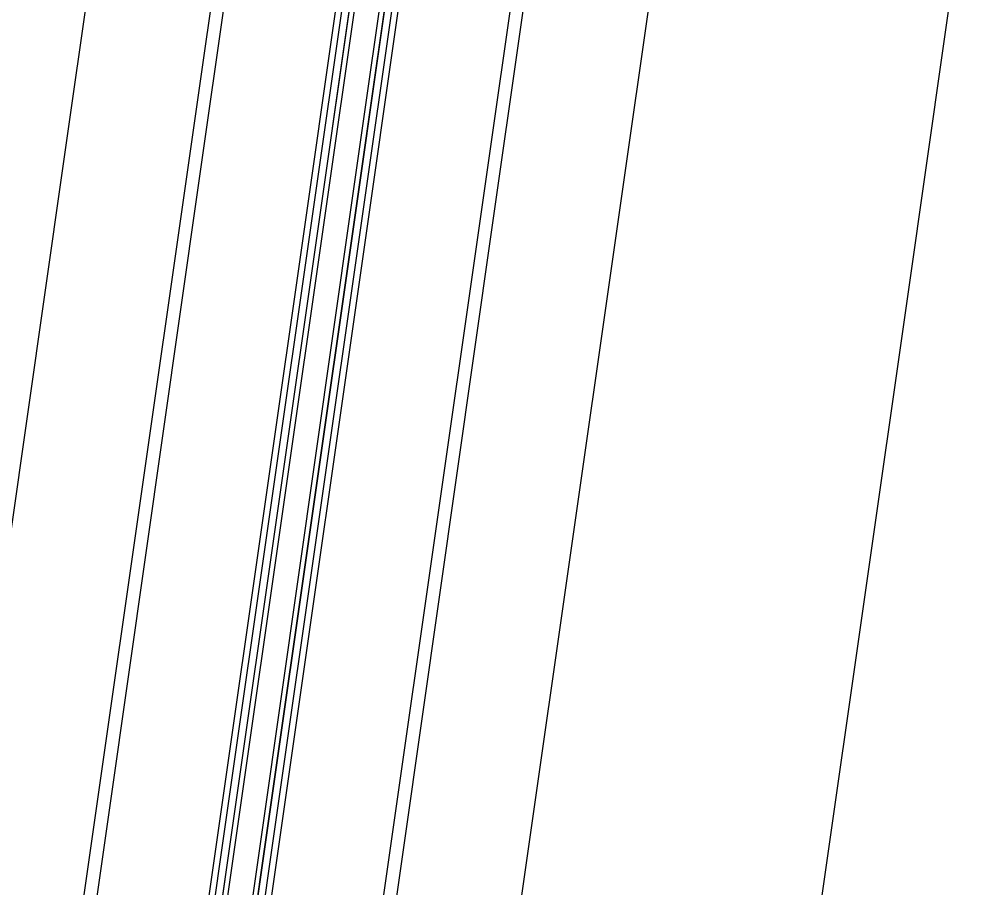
# Model space of a CAD drawing. Extents: x 1797478 to 1804836, y 246529 to 250952.
# Drawn here: x 1797879.1 to 1797917.93, y 249141.47 to 249176.53 of the extents above; entities that cross this region are included whole.
import ezdxf

# ---------------------------------------------------------------- set-up
doc = ezdxf.new("R2010")
doc.units = 0
for name, color, linetype in [('1', 7, 'Continuous'), ('DRAINAGE', 7, 'Continuous'), ('EDPV-LINE', 7, 'Continuous'), ('SHDR-UPAV', 7, 'Continuous')]:
    doc.layers.add(name, color=color, linetype=linetype)

msp = doc.modelspace()

# ---------------------------------------------------------------- linework, layer by layer
for points in [[(1797827.822, 248799.278), (1797831.359, 248824.027), (1797834.895, 248848.776), (1797838.431, 248873.524), (1797839.742, 248882.697), (1797839.742, 248882.701), (1797841.967, 248898.273), (1797845.503, 248923.022), (1797849.039, 248947.77), (1797852.576, 248972.519), (1797856.112, 248997.267), (1797859.648, 249022.016), (1797863.184, 249046.765), (1797866.72, 249071.513), (1797870.256, 249096.262), (1797873.793, 249121.011), (1797877.329, 249145.759), (1797880.865, 249170.508), (1797884.401, 249195.257), (1797887.937, 249220.005), (1797891.473, 249244.754), (1797895.01, 249269.503)], [(1797827.822, 248799.278), (1797831.359, 248824.027), (1797834.895, 248848.776), (1797838.431, 248873.524), (1797839.742, 248882.697), (1797839.742, 248882.701), (1797841.967, 248898.273), (1797845.503, 248923.022), (1797849.039, 248947.77), (1797852.576, 248972.519), (1797856.112, 248997.267), (1797859.648, 249022.016), (1797863.184, 249046.765), (1797866.72, 249071.513), (1797870.256, 249096.262), (1797873.793, 249121.011), (1797877.329, 249145.759), (1797880.865, 249170.508), (1797884.401, 249195.257), (1797887.937, 249220.005), (1797891.473, 249244.754), (1797895.01, 249269.503)], [(1797827.822, 248799.278), (1797831.359, 248824.027), (1797834.895, 248848.776), (1797838.431, 248873.524), (1797839.742, 248882.697), (1797839.742, 248882.701), (1797841.967, 248898.273), (1797845.503, 248923.022), (1797849.039, 248947.77), (1797852.576, 248972.519), (1797856.112, 248997.267), (1797859.648, 249022.016), (1797863.184, 249046.765), (1797866.72, 249071.513), (1797870.256, 249096.262), (1797873.793, 249121.011), (1797877.329, 249145.759), (1797880.865, 249170.508), (1797884.401, 249195.257), (1797887.937, 249220.005), (1797891.473, 249244.754), (1797895.01, 249269.503)], [(1797827.822, 248799.278), (1797831.359, 248824.027), (1797834.895, 248848.776), (1797838.431, 248873.524), (1797839.742, 248882.697), (1797839.742, 248882.701), (1797841.967, 248898.273), (1797845.503, 248923.022), (1797849.039, 248947.77), (1797852.576, 248972.519), (1797856.112, 248997.267), (1797859.648, 249022.016), (1797863.184, 249046.765), (1797866.72, 249071.513), (1797870.256, 249096.262), (1797873.793, 249121.011), (1797877.329, 249145.759), (1797880.865, 249170.508), (1797884.401, 249195.257), (1797887.937, 249220.005), (1797891.473, 249244.754), (1797895.01, 249269.503)], [(1797832.772, 248798.571), (1797836.308, 248823.32), (1797839.845, 248848.068), (1797843.381, 248872.817), (1797844.691, 248881.99), (1797844.692, 248881.994), (1797846.917, 248897.566), (1797850.453, 248922.314), (1797853.989, 248947.063), (1797857.525, 248971.812), (1797861.061, 248996.56), (1797864.598, 249021.309), (1797868.134, 249046.058), (1797871.67, 249070.806), (1797875.206, 249095.555), (1797878.742, 249120.303), (1797882.278, 249145.052), (1797885.815, 249169.801), (1797889.351, 249194.549), (1797892.887, 249219.298), (1797896.423, 249244.047), (1797899.959, 249268.795)], [(1797833.288, 248798.497), (1797836.824, 248823.246), (1797840.36, 248847.995), (1797843.896, 248872.743), (1797845.207, 248881.916), (1797845.207, 248881.92), (1797847.432, 248897.492), (1797850.969, 248922.241), (1797854.505, 248946.989), (1797858.041, 248971.738), (1797861.577, 248996.487), (1797865.113, 249021.235), (1797868.649, 249045.984), (1797872.186, 249070.732), (1797875.722, 249095.481), (1797879.258, 249120.23), (1797882.794, 249144.978), (1797886.33, 249169.727), (1797889.866, 249194.476), (1797893.403, 249219.224), (1797896.939, 249243.973), (1797900.475, 249268.722)], [(1797841.506, 248822.577), (1797845.042, 248847.326), (1797848.578, 248872.074), (1797849.888, 248881.247), (1797849.889, 248881.251), (1797852.114, 248896.823), (1797855.65, 248921.572), (1797859.186, 248946.32), (1797862.723, 248971.069), (1797866.259, 248995.818), (1797869.795, 249020.566), (1797873.331, 249045.315), (1797876.867, 249070.064), (1797880.403, 249094.812), (1797883.94, 249119.561), (1797887.476, 249144.31), (1797891.012, 249169.058), (1797894.548, 249193.807), (1797898.084, 249218.555), (1797901.62, 249243.304), (1797905.156, 249268.053)], [(1797841.794, 248822.536), (1797845.33, 248847.284), (1797848.867, 248872.033), (1797850.177, 248881.206), (1797850.178, 248881.21), (1797852.403, 248896.782), (1797855.939, 248921.53), (1797859.475, 248946.279), (1797863.011, 248971.028), (1797866.547, 248995.776), (1797870.084, 249020.525), (1797873.62, 249045.274), (1797877.156, 249070.022), (1797880.692, 249094.771), (1797884.228, 249119.52), (1797887.764, 249144.268), (1797891.301, 249169.017), (1797894.837, 249193.766), (1797898.373, 249218.514), (1797901.909, 249243.263), (1797905.445, 249268.011)], [(1797841.803, 248822.535), (1797845.339, 248847.283), (1797848.875, 248872.032), (1797850.185, 248881.205), (1797850.186, 248881.209), (1797852.411, 248896.781), (1797855.947, 248921.529), (1797859.483, 248946.278), (1797863.02, 248971.027), (1797866.556, 248995.775), (1797870.092, 249020.524), (1797873.628, 249045.272), (1797877.164, 249070.021), (1797880.7, 249094.77), (1797884.236, 249119.518), (1797887.773, 249144.267), (1797891.309, 249169.016), (1797894.845, 249193.764), (1797898.381, 249218.513), (1797901.917, 249243.262), (1797905.453, 249268.01)], [(1797842.001, 248822.506), (1797845.537, 248847.255), (1797849.073, 248872.004), (1797850.384, 248881.177), (1797850.384, 248881.18), (1797852.609, 248896.752), (1797856.145, 248921.501), (1797859.681, 248946.25), (1797863.218, 248970.998), (1797866.754, 248995.747), (1797870.29, 249020.496), (1797873.826, 249045.244), (1797877.362, 249069.993), (1797880.898, 249094.741), (1797884.434, 249119.49), (1797887.971, 249144.239), (1797891.507, 249168.987), (1797895.043, 249193.736), (1797898.579, 249218.485), (1797902.115, 249243.233), (1797905.651, 249267.982)], [(1797842.99, 248822.365), (1797846.527, 248847.114), (1797850.063, 248871.862), (1797851.373, 248881.035), (1797851.374, 248881.039), (1797853.599, 248896.611), (1797857.135, 248921.36), (1797860.671, 248946.108), (1797864.207, 248970.857), (1797867.744, 248995.605), (1797871.28, 249020.354), (1797874.816, 249045.103), (1797878.352, 249069.851), (1797881.888, 249094.6), (1797885.424, 249119.349), (1797888.961, 249144.097), (1797892.497, 249168.846), (1797896.033, 249193.595), (1797899.569, 249218.343), (1797903.105, 249243.092), (1797906.641, 249267.841)], [(1797843.188, 248822.337), (1797846.725, 248847.085), (1797850.261, 248871.834), (1797851.571, 248881.007), (1797851.572, 248881.011), (1797853.797, 248896.583), (1797857.333, 248921.331), (1797860.869, 248946.08), (1797864.405, 248970.829), (1797867.942, 248995.577), (1797871.478, 249020.326), (1797875.014, 249045.074), (1797878.55, 249069.823), (1797882.086, 249094.572), (1797885.622, 249119.32), (1797889.159, 249144.069), (1797892.695, 249168.818), (1797896.231, 249193.566), (1797899.767, 249218.315), (1797903.303, 249243.064), (1797906.839, 249267.812)], [(1797845.134, 248822.059), (1797847.847, 248846.925), (1797850.559, 248871.791), (1797851.58, 248881.006), (1797851.58, 248881.01), (1797853.805, 248896.581), (1797857.341, 248921.33), (1797860.878, 248946.079), (1797864.414, 248970.827), (1797867.95, 248995.576), (1797871.486, 249020.325), (1797875.022, 249045.073), (1797878.558, 249069.822), (1797882.094, 249094.571), (1797885.631, 249119.319), (1797889.167, 249144.068), (1797892.703, 249168.817), (1797896.239, 249193.565), (1797899.775, 249218.314), (1797903.311, 249243.062), (1797906.848, 249267.811)], [(1797843.485, 248822.294), (1797847.022, 248847.043), (1797850.558, 248871.791), (1797851.868, 248880.964), (1797851.869, 248880.968), (1797854.094, 248896.54), (1797857.63, 248921.289), (1797861.166, 248946.037), (1797864.702, 248970.786), (1797868.239, 248995.535), (1797871.775, 249020.283), (1797875.311, 249045.032), (1797878.847, 249069.781), (1797882.383, 249094.529), (1797885.919, 249119.278), (1797889.456, 249144.027), (1797892.992, 249168.775), (1797896.528, 249193.524), (1797900.064, 249218.273), (1797903.6, 249243.021), (1797907.136, 249267.77)], [(1797850.105, 248821.348), (1797852.817, 248846.215), (1797855.53, 248871.081), (1797856.55, 248880.295), (1797856.551, 248880.299), (1797858.776, 248895.871), (1797862.312, 248920.62), (1797865.848, 248945.369), (1797869.384, 248970.117), (1797872.92, 248994.866), (1797876.456, 249019.614), (1797879.993, 249044.363), (1797883.529, 249069.112), (1797887.065, 249093.86), (1797890.601, 249118.609), (1797894.137, 249143.358), (1797897.673, 249168.106), (1797901.21, 249192.855), (1797904.746, 249217.604), (1797908.282, 249242.352), (1797911.818, 249267.101)], [(1797850.62, 248821.275), (1797853.333, 248846.141), (1797856.045, 248871.007), (1797857.066, 248880.222), (1797857.066, 248880.226), (1797859.291, 248895.798), (1797862.827, 248920.546), (1797866.363, 248945.295), (1797869.9, 248970.043), (1797873.436, 248994.792), (1797876.972, 249019.541), (1797880.508, 249044.289), (1797884.044, 249069.038), (1797887.58, 249093.787), (1797891.117, 249118.535), (1797894.653, 249143.284), (1797898.189, 249168.033), (1797901.725, 249192.781), (1797905.261, 249217.53), (1797908.797, 249242.279), (1797912.334, 249267.027)], [(1797855.57, 248820.568), (1797858.283, 248845.434), (1797860.995, 248870.3), (1797862.015, 248879.515), (1797862.016, 248879.518), (1797864.241, 248895.09), (1797867.777, 248919.839), (1797871.313, 248944.588), (1797874.849, 248969.336), (1797878.386, 248994.085), (1797881.922, 249018.834), (1797885.458, 249043.582), (1797888.994, 249068.331), (1797892.53, 249093.079), (1797896.066, 249117.828), (1797899.603, 249142.577), (1797903.139, 249167.325), (1797906.675, 249192.074), (1797910.211, 249216.823), (1797913.747, 249241.571), (1797917.283, 249266.32)], [(1797855.57, 248820.568), (1797858.283, 248845.434), (1797860.995, 248870.3), (1797862.015, 248879.515), (1797862.016, 248879.518), (1797864.241, 248895.09), (1797867.777, 248919.839), (1797871.313, 248944.588), (1797874.849, 248969.336), (1797878.386, 248994.085), (1797881.922, 249018.834), (1797885.458, 249043.582), (1797888.994, 249068.331), (1797892.53, 249093.079), (1797896.066, 249117.828), (1797899.603, 249142.577), (1797903.139, 249167.325), (1797906.675, 249192.074), (1797910.211, 249216.823), (1797913.747, 249241.571), (1797917.283, 249266.32)], [(1797855.57, 248820.568), (1797858.283, 248845.434), (1797860.995, 248870.3), (1797862.015, 248879.515), (1797862.016, 248879.518), (1797864.241, 248895.09), (1797867.777, 248919.839), (1797871.313, 248944.588), (1797874.849, 248969.336), (1797878.386, 248994.085), (1797881.922, 249018.834), (1797885.458, 249043.582), (1797888.994, 249068.331), (1797892.53, 249093.079), (1797896.066, 249117.828), (1797899.603, 249142.577), (1797903.139, 249167.325), (1797906.675, 249192.074), (1797910.211, 249216.823), (1797913.747, 249241.571), (1797917.283, 249266.32)], [(1797855.57, 248820.568), (1797858.283, 248845.434), (1797860.995, 248870.3), (1797862.015, 248879.515), (1797862.016, 248879.518), (1797864.241, 248895.09), (1797867.777, 248919.839), (1797871.313, 248944.588), (1797874.849, 248969.336), (1797878.386, 248994.085), (1797881.922, 249018.834), (1797885.458, 249043.582), (1797888.994, 249068.331), (1797892.53, 249093.079), (1797896.066, 249117.828), (1797899.603, 249142.577), (1797903.139, 249167.325), (1797906.675, 249192.074), (1797910.211, 249216.823), (1797913.747, 249241.571), (1797917.283, 249266.32)], [(1797855.57, 248820.568), (1797858.283, 248845.434), (1797860.995, 248870.3), (1797862.015, 248879.515), (1797862.016, 248879.518), (1797864.241, 248895.09), (1797867.777, 248919.839), (1797871.313, 248944.588), (1797874.849, 248969.336), (1797878.386, 248994.085), (1797881.922, 249018.834), (1797885.458, 249043.582), (1797888.994, 249068.331), (1797892.53, 249093.079), (1797896.066, 249117.828), (1797899.603, 249142.577), (1797903.139, 249167.325), (1797906.675, 249192.074), (1797910.211, 249216.823), (1797913.747, 249241.571), (1797917.283, 249266.32)], [(1797867.456, 248818.869), (1797870.168, 248843.736), (1797872.881, 248868.602), (1797873.647, 248877.853), (1797873.648, 248877.856), (1797876.12, 248893.393), (1797879.656, 248918.142), (1797883.193, 248942.89), (1797886.729, 248967.639), (1797890.265, 248992.388), (1797893.801, 249017.136), (1797897.337, 249041.885), (1797900.873, 249066.633), (1797904.41, 249091.382), (1797907.946, 249116.131), (1797911.482, 249140.879), (1797915.018, 249165.628), (1797918.554, 249190.377), (1797922.09, 249215.125), (1797925.627, 249239.874), (1797929.163, 249264.623)], [(1797867.456, 248818.869), (1797870.168, 248843.736), (1797872.881, 248868.602), (1797873.647, 248877.853), (1797873.648, 248877.856), (1797876.12, 248893.393), (1797879.656, 248918.142), (1797883.193, 248942.89), (1797886.729, 248967.639), (1797890.265, 248992.388), (1797893.801, 249017.136), (1797897.337, 249041.885), (1797900.873, 249066.633), (1797904.41, 249091.382), (1797907.946, 249116.131), (1797911.482, 249140.879), (1797915.018, 249165.628), (1797918.554, 249190.377), (1797922.09, 249215.125), (1797925.627, 249239.874), (1797929.163, 249264.623)], [(1797867.456, 248818.869), (1797870.168, 248843.736), (1797872.881, 248868.602), (1797873.647, 248877.853), (1797873.648, 248877.856), (1797876.12, 248893.393), (1797879.656, 248918.142), (1797883.193, 248942.89), (1797886.729, 248967.639), (1797890.265, 248992.388), (1797893.801, 249017.136), (1797897.337, 249041.885), (1797900.873, 249066.633), (1797904.41, 249091.382), (1797907.946, 249116.131), (1797911.482, 249140.879), (1797915.018, 249165.628), (1797918.554, 249190.377), (1797922.09, 249215.125), (1797925.627, 249239.874), (1797929.163, 249264.623)], [(1797867.456, 248818.869), (1797870.168, 248843.736), (1797872.881, 248868.602), (1797873.647, 248877.853), (1797873.648, 248877.856), (1797876.12, 248893.393), (1797879.656, 248918.142), (1797883.193, 248942.89), (1797886.729, 248967.639), (1797890.265, 248992.388), (1797893.801, 249017.136), (1797897.337, 249041.885), (1797900.873, 249066.633), (1797904.41, 249091.382), (1797907.946, 249116.131), (1797911.482, 249140.879), (1797915.018, 249165.628), (1797918.554, 249190.377), (1797922.09, 249215.125), (1797925.627, 249239.874), (1797929.163, 249264.623)]]:
    msp.add_lwpolyline(points)
at = {"layer": '1'}
msp.add_lwpolyline([(1797867.456, 248818.869), (1797870.168, 248843.736), (1797872.881, 248868.602), (1797873.647, 248877.853), (1797873.648, 248877.856), (1797876.12, 248893.393), (1797879.656, 248918.142), (1797883.193, 248942.89), (1797886.729, 248967.639), (1797890.265, 248992.388), (1797893.801, 249017.136), (1797897.337, 249041.885), (1797900.873, 249066.633), (1797904.41, 249091.382), (1797907.946, 249116.131), (1797911.482, 249140.879), (1797915.018, 249165.628), (1797918.554, 249190.377), (1797922.09, 249215.125), (1797925.627, 249239.874), (1797929.163, 249264.623)], dxfattribs=at)
at = {"layer": 'DRAINAGE'}
for points in [[(1797841.506, 248822.577), (1797845.042, 248847.326), (1797848.578, 248872.074), (1797849.888, 248881.247), (1797849.889, 248881.251), (1797852.114, 248896.823), (1797855.65, 248921.572), (1797859.186, 248946.32), (1797862.723, 248971.069), (1797866.259, 248995.818), (1797869.795, 249020.566), (1797873.331, 249045.315), (1797876.867, 249070.064), (1797880.403, 249094.812), (1797883.94, 249119.561), (1797887.476, 249144.31), (1797891.012, 249169.058), (1797894.548, 249193.807), (1797898.084, 249218.555), (1797901.62, 249243.304), (1797905.156, 249268.053)], [(1797843.485, 248822.294), (1797847.022, 248847.043), (1797850.558, 248871.791), (1797851.868, 248880.964), (1797851.869, 248880.968), (1797854.094, 248896.54), (1797857.63, 248921.289), (1797861.166, 248946.037), (1797864.702, 248970.786), (1797868.239, 248995.535), (1797871.775, 249020.283), (1797875.311, 249045.032), (1797878.847, 249069.781), (1797882.383, 249094.529), (1797885.919, 249119.278), (1797889.456, 249144.027), (1797892.992, 249168.775), (1797896.528, 249193.524), (1797900.064, 249218.273), (1797903.6, 249243.021), (1797907.136, 249267.77)]]:
    msp.add_lwpolyline(points, dxfattribs=at)
at = {"layer": 'EDPV-LINE'}
for points in [[(1797827.822, 248799.278), (1797831.359, 248824.027), (1797834.895, 248848.776), (1797838.431, 248873.524), (1797839.742, 248882.697), (1797839.742, 248882.701), (1797841.967, 248898.273), (1797845.503, 248923.022), (1797849.039, 248947.77), (1797852.576, 248972.519), (1797856.112, 248997.267), (1797859.648, 249022.016), (1797863.184, 249046.765), (1797866.72, 249071.513), (1797870.256, 249096.262), (1797873.793, 249121.011), (1797877.329, 249145.759), (1797880.865, 249170.508), (1797884.401, 249195.257), (1797887.937, 249220.005), (1797891.473, 249244.754), (1797895.01, 249269.503)], [(1797827.822, 248799.278), (1797831.359, 248824.027), (1797834.895, 248848.776), (1797838.431, 248873.524), (1797839.742, 248882.697), (1797839.742, 248882.701), (1797841.967, 248898.273), (1797845.503, 248923.022), (1797849.039, 248947.77), (1797852.576, 248972.519), (1797856.112, 248997.267), (1797859.648, 249022.016), (1797863.184, 249046.765), (1797866.72, 249071.513), (1797870.256, 249096.262), (1797873.793, 249121.011), (1797877.329, 249145.759), (1797880.865, 249170.508), (1797884.401, 249195.257), (1797887.937, 249220.005), (1797891.473, 249244.754), (1797895.01, 249269.503)], [(1797841.506, 248822.577), (1797845.042, 248847.326), (1797848.578, 248872.074), (1797849.888, 248881.247), (1797849.889, 248881.251), (1797852.114, 248896.823), (1797855.65, 248921.572), (1797859.186, 248946.32), (1797862.723, 248971.069), (1797866.259, 248995.818), (1797869.795, 249020.566), (1797873.331, 249045.315), (1797876.867, 249070.064), (1797880.403, 249094.812), (1797883.94, 249119.561), (1797887.476, 249144.31), (1797891.012, 249169.058), (1797894.548, 249193.807), (1797898.084, 249218.555), (1797901.62, 249243.304), (1797905.156, 249268.053)], [(1797843.485, 248822.294), (1797847.022, 248847.043), (1797850.558, 248871.791), (1797851.868, 248880.964), (1797851.869, 248880.968), (1797854.094, 248896.54), (1797857.63, 248921.289), (1797861.166, 248946.037), (1797864.702, 248970.786), (1797868.239, 248995.535), (1797871.775, 249020.283), (1797875.311, 249045.032), (1797878.847, 249069.781), (1797882.383, 249094.529), (1797885.919, 249119.278), (1797889.456, 249144.027), (1797892.992, 249168.775), (1797896.528, 249193.524), (1797900.064, 249218.273), (1797903.6, 249243.021), (1797907.136, 249267.77)], [(1797855.57, 248820.568), (1797858.283, 248845.434), (1797860.995, 248870.3), (1797862.015, 248879.515), (1797862.016, 248879.518), (1797864.241, 248895.09), (1797867.777, 248919.839), (1797871.313, 248944.588), (1797874.849, 248969.336), (1797878.386, 248994.085), (1797881.922, 249018.834), (1797885.458, 249043.582), (1797888.994, 249068.331), (1797892.53, 249093.079), (1797896.066, 249117.828), (1797899.603, 249142.577), (1797903.139, 249167.325), (1797906.675, 249192.074), (1797910.211, 249216.823), (1797913.747, 249241.571), (1797917.283, 249266.32)]]:
    msp.add_lwpolyline(points, dxfattribs=at)
at = {"layer": 'SHDR-UPAV'}
for points in [[(1797841.258, 248822.612), (1797844.794, 248847.361), (1797848.33, 248872.11), (1797849.641, 248881.283), (1797849.642, 248881.287), (1797851.867, 248896.858), (1797855.403, 248921.607), (1797858.939, 248946.356), (1797862.475, 248971.104), (1797866.011, 248995.853), (1797869.547, 249020.602), (1797873.084, 249045.35), (1797876.62, 249070.099), (1797880.156, 249094.848), (1797883.692, 249119.596), (1797887.228, 249144.345), (1797890.764, 249169.094), (1797894.301, 249193.842), (1797897.837, 249218.591), (1797901.373, 249243.339), (1797904.909, 249268.088)], [(1797841.258, 248822.612), (1797844.794, 248847.361), (1797848.33, 248872.11), (1797849.641, 248881.283), (1797849.642, 248881.287), (1797851.867, 248896.858), (1797855.403, 248921.607), (1797858.939, 248946.356), (1797862.475, 248971.104), (1797866.011, 248995.853), (1797869.547, 249020.602), (1797873.084, 249045.35), (1797876.62, 249070.099), (1797880.156, 249094.848), (1797883.692, 249119.596), (1797887.228, 249144.345), (1797890.764, 249169.094), (1797894.301, 249193.842), (1797897.837, 249218.591), (1797901.373, 249243.339), (1797904.909, 249268.088)], [(1797845.671, 248821.982), (1797848.383, 248846.848), (1797851.096, 248871.715), (1797852.116, 248880.929), (1797852.116, 248880.933), (1797854.341, 248896.505), (1797857.878, 248921.253), (1797861.414, 248946.002), (1797864.95, 248970.751), (1797868.486, 248995.499), (1797872.022, 249020.248), (1797875.558, 249044.997), (1797879.095, 249069.745), (1797882.631, 249094.494), (1797886.167, 249119.243), (1797889.703, 249143.991), (1797893.239, 249168.74), (1797896.775, 249193.489), (1797900.312, 249218.237), (1797903.848, 249242.986), (1797907.384, 249267.734)], [(1797845.671, 248821.982), (1797848.383, 248846.848), (1797851.096, 248871.715), (1797852.116, 248880.929), (1797852.116, 248880.933), (1797854.341, 248896.505), (1797857.878, 248921.253), (1797861.414, 248946.002), (1797864.95, 248970.751), (1797868.486, 248995.499), (1797872.022, 249020.248), (1797875.558, 249044.997), (1797879.095, 249069.745), (1797882.631, 249094.494), (1797886.167, 249119.243), (1797889.703, 249143.991), (1797893.239, 249168.74), (1797896.775, 249193.489), (1797900.312, 249218.237), (1797903.848, 249242.986), (1797907.384, 249267.734)]]:
    msp.add_lwpolyline(points, dxfattribs=at)

doc.saveas('drawing.dxf')
